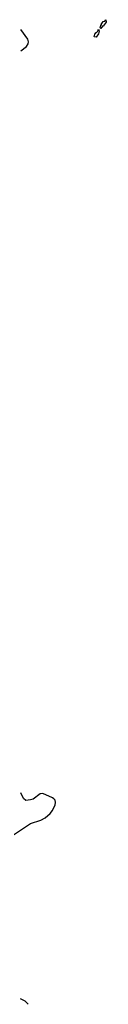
# Model space of a CAD drawing. Header units: inches. Extents: x 2057696 to 2160536, y 827480 to 1016834.
# Tile 417 of 422: x 2146199 to 2146892, y 994645 to 1002770. Entities that reach past the tile are written whole.
import ezdxf

# ---------------------------------------------------------------- set-up
doc = ezdxf.new("R2010")
doc.units = ezdxf.units.IN
doc.header["$MEASUREMENT"] = 0
doc.layers.add('C1040', color=7, linetype='Continuous')
doc.layers.add('C1949', color=7, linetype='Continuous')

msp = doc.modelspace()

# ---------------------------------------------------------------- linework, layer by layer
at = {"layer": 'C1040', "color": 5, "elevation": 280}
for points in [[(2146850, 1002697.2), (2146843.9, 1002703.9), (2146850, 1002726), (2146854, 1002726), (2146852, 1002730), (2146870, 1002756.5), (2146882.7, 1002757.3), (2146890.4, 1002770.3), (2146892.3, 1002750), (2146870, 1002718), (2146862, 1002718)], [(2146810, 1002626.9), (2146795.3, 1002630), (2146800.4, 1002650), (2146810, 1002666), (2146814.8, 1002665.2), (2146825.4, 1002674.6), (2146830.9, 1002690.9), (2146835.3, 1002675.3), (2146830, 1002654)]]:
    msp.add_lwpolyline(points, close=True, dxfattribs=at)
at = {"layer": 'C1040', "color": 5, "elevation": 320}
msp.add_lwpolyline([(2146190, 1002512.4), (2146235.3, 1002550), (2146248.9, 1002570), (2146252.1, 1002587.9), (2146246.8, 1002610), (2146190.4, 1002690)], dxfattribs=at)
at = {"layer": 'C1949', "color": 5, "elevation": 320}
for points in [[(2146070, 996005.7), (2146270, 996135.8), (2146355.1, 996164.9), (2146390, 996183.8), (2146430, 996220.5), (2146450, 996245.5), (2146473.3, 996290), (2146476.2, 996310), (2146472, 996330), (2146460.7, 996340.7), (2146449.4, 996350), (2146370, 996384.2), (2146350, 996382.9), (2146290, 996338.7), (2146268.8, 996331.2), (2146230, 996327.8), (2146210, 996343.7), (2146189.7, 996389.7)], [(2146249.4, 994644.8), (2146225.1, 994670), (2146185.4, 994690)]]:
    msp.add_lwpolyline(points, dxfattribs=at)

doc.saveas('drawing.dxf')
